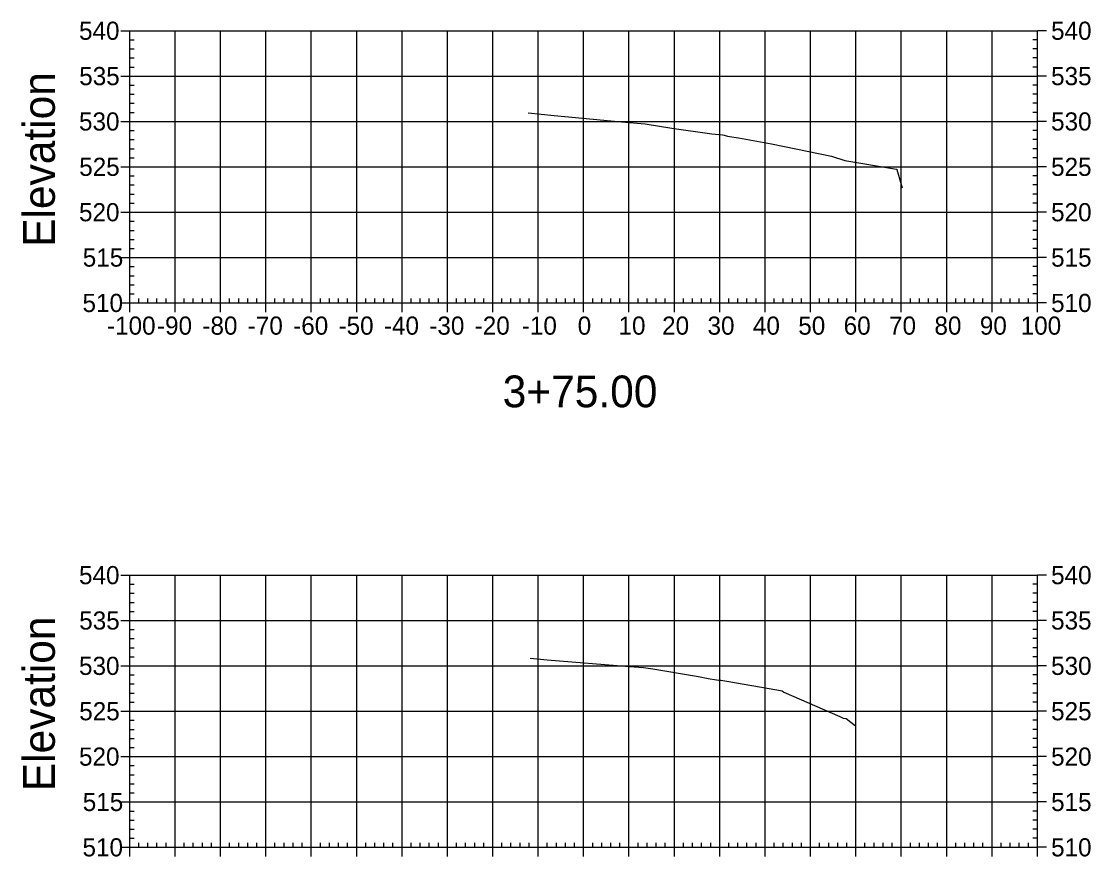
# Model space of a CAD drawing. Extents: x 708103 to 717568, y 374476 to 378707.
# Drawn here: x 715957.6 to 716193.2, y 376546 to 376730.1 of the extents above; entities that cross this region are included whole.
import ezdxf

# ---------------------------------------------------------------- set-up
doc = ezdxf.new("R2010")
doc.units = 0
for name, color, linetype in [('1', 7, 'Continuous'), ('57', 7, 'Continuous'), ('60', 7, 'Continuous'), ('Existing', 7, 'Continuous')]:
    doc.layers.add(name, color=color, linetype=linetype)

msp = doc.modelspace()

# ---------------------------------------------------------------- linework, layer by layer
at = {"layer": '57'}
for p, q in [((715979.5, 376728.07), (715981.5, 376728.07)), ((715981.5, 376728.07), (716181.5, 376728.07)), ((715981.5, 376668.07), (715981.5, 376728.07)), ((715981.5, 376668.07), (715981.5, 376728.07)), ((715991.5, 376668.07), (715991.5, 376728.07)), ((716001.5, 376668.07), (716001.5, 376728.07)), ((716011.5, 376668.07), (716011.5, 376728.07)), ((716021.5, 376668.07), (716021.5, 376728.07)), ((716031.5, 376668.07), (716031.5, 376728.07)), ((716041.5, 376668.07), (716041.5, 376728.07)), ((716051.5, 376668.07), (716051.5, 376728.07)), ((716061.5, 376668.07), (716061.5, 376728.07)), ((716071.5, 376668.07), (716071.5, 376728.07)), ((716081.5, 376668.07), (716081.5, 376728.07)), ((716091.5, 376668.07), (716091.5, 376728.07)), ((716101.5, 376668.07), (716101.5, 376728.07)), ((716111.5, 376668.07), (716111.5, 376728.07)), ((716121.5, 376668.07), (716121.5, 376728.07)), ((716131.5, 376668.07), (716131.5, 376728.07)), ((716141.5, 376668.07), (716141.5, 376728.07)), ((716151.5, 376668.07), (716151.5, 376728.07)), ((716161.5, 376668.07), (716161.5, 376728.07)), ((716171.5, 376668.07), (716171.5, 376728.07)), ((716181.5, 376668.07), (716181.5, 376728.07)), ((716181.5, 376668.07), (716181.5, 376728.07)), ((716183.5, 376728.07), (716181.5, 376728.07)), ((715981.5, 376726.07), (715982.5, 376726.07)), ((716181.5, 376726.07), (716180.5, 376726.07)), ((715981.5, 376724.07), (715982.5, 376724.07)), ((715981.5, 376722.07), (715982.5, 376722.07)), ((716181.5, 376724.07), (716180.5, 376724.07)), ((716181.5, 376722.07), (716180.5, 376722.07)), ((715981.5, 376720.07), (715982.5, 376720.07)), ((716181.5, 376720.07), (716180.5, 376720.07)), ((715979.5, 376718.07), (715981.5, 376718.07)), ((715981.5, 376718.07), (716181.5, 376718.07)), ((716183.5, 376718.07), (716181.5, 376718.07)), ((715981.5, 376716.07), (715982.5, 376716.07)), ((716181.5, 376716.07), (716180.5, 376716.07)), ((715981.5, 376714.07), (715982.5, 376714.07)), ((716181.5, 376714.07), (716180.5, 376714.07)), ((715981.5, 376712.07), (715982.5, 376712.07)), ((716181.5, 376712.07), (716180.5, 376712.07)), ((715979.5, 376708.07), (715981.5, 376708.07)), ((715981.5, 376710.07), (715982.5, 376710.07)), ((715981.5, 376708.07), (716181.5, 376708.07)), ((716181.5, 376710.07), (716180.5, 376710.07)), ((716183.5, 376708.07), (716181.5, 376708.07)), ((715981.5, 376706.07), (715982.5, 376706.07)), ((716181.5, 376706.07), (716180.5, 376706.07)), ((715981.5, 376704.07), (715982.5, 376704.07)), ((716181.5, 376704.07), (716180.5, 376704.07)), ((715981.5, 376702.07), (715982.5, 376702.07)), ((716181.5, 376702.07), (716180.5, 376702.07)), ((715981.5, 376700.07), (715982.5, 376700.07)), ((716181.5, 376700.07), (716180.5, 376700.07)), ((715979.5, 376698.07), (715981.5, 376698.07)), ((715981.5, 376698.07), (716181.5, 376698.07)), ((715981.5, 376696.07), (715982.5, 376696.07)), ((716181.5, 376696.07), (716180.5, 376696.07)), ((716183.5, 376698.07), (716181.5, 376698.07)), ((715981.5, 376694.07), (715982.5, 376694.07)), ((716181.5, 376694.07), (716180.5, 376694.07)), ((715981.5, 376692.07), (715982.5, 376692.07)), ((716181.5, 376692.07), (716180.5, 376692.07)), ((715981.5, 376690.07), (715982.5, 376690.07)), ((716181.5, 376690.07), (716180.5, 376690.07)), ((715979.5, 376688.07), (715981.5, 376688.07)), ((715981.5, 376688.07), (716181.5, 376688.07)), ((716183.5, 376688.07), (716181.5, 376688.07)), ((715981.5, 376686.07), (715982.5, 376686.07)), ((716181.5, 376686.07), (716180.5, 376686.07)), ((715981.5, 376684.07), (715982.5, 376684.07)), ((715981.5, 376682.07), (715982.5, 376682.07)), ((716181.5, 376684.07), (716180.5, 376684.07)), ((716181.5, 376682.07), (716180.5, 376682.07)), ((715981.5, 376680.07), (715982.5, 376680.07)), ((716181.5, 376680.07), (716180.5, 376680.07)), ((715979.5, 376678.07), (715981.5, 376678.07)), ((715981.5, 376678.07), (716181.5, 376678.07)), ((716183.5, 376678.07), (716181.5, 376678.07)), ((715981.5, 376676.07), (715982.5, 376676.07)), ((716181.5, 376676.07), (716180.5, 376676.07)), ((715981.5, 376674.07), (715982.5, 376674.07)), ((716181.5, 376674.07), (716180.5, 376674.07)), ((715981.5, 376672.07), (715982.5, 376672.07)), ((715981.5, 376670.07), (715982.5, 376670.07)), ((716181.5, 376672.07), (716180.5, 376672.07)), ((716181.5, 376670.07), (716180.5, 376670.07)), ((715979.5, 376668.07), (715981.5, 376668.07)), ((715981.5, 376668.07), (716181.5, 376668.07)), ((715981.5, 376668.07), (716181.5, 376668.07)), ((715981.5, 376666.07), (715981.5, 376668.07)), ((715983.5, 376668.07), (715983.5, 376669.07)), ((715985.5, 376668.07), (715985.5, 376669.07)), ((715987.5, 376668.07), (715987.5, 376669.07)), ((715989.5, 376668.07), (715989.5, 376669.07)), ((715991.5, 376666.07), (715991.5, 376668.07)), ((715993.5, 376668.07), (715993.5, 376669.07)), ((715995.5, 376668.07), (715995.5, 376669.07)), ((715997.5, 376668.07), (715997.5, 376669.07)), ((715999.5, 376668.07), (715999.5, 376669.07)), ((716001.5, 376666.07), (716001.5, 376668.07)), ((716003.5, 376668.07), (716003.5, 376669.07)), ((716005.5, 376668.07), (716005.5, 376669.07)), ((716007.5, 376668.07), (716007.5, 376669.07)), ((716009.5, 376668.07), (716009.5, 376669.07)), ((716011.5, 376666.07), (716011.5, 376668.07)), ((716013.5, 376668.07), (716013.5, 376669.07)), ((716015.5, 376668.07), (716015.5, 376669.07)), ((716017.5, 376668.07), (716017.5, 376669.07)), ((716019.5, 376668.07), (716019.5, 376669.07)), ((716021.5, 376666.07), (716021.5, 376668.07)), ((716023.5, 376668.07), (716023.5, 376669.07)), ((716025.5, 376668.07), (716025.5, 376669.07)), ((716027.5, 376668.07), (716027.5, 376669.07)), ((716029.5, 376668.07), (716029.5, 376669.07)), ((716031.5, 376666.07), (716031.5, 376668.07)), ((716033.5, 376668.07), (716033.5, 376669.07)), ((716035.5, 376668.07), (716035.5, 376669.07)), ((716037.5, 376668.07), (716037.5, 376669.07)), ((716039.5, 376668.07), (716039.5, 376669.07)), ((716041.5, 376666.07), (716041.5, 376668.07)), ((716043.5, 376668.07), (716043.5, 376669.07)), ((716045.5, 376668.07), (716045.5, 376669.07)), ((716047.5, 376668.07), (716047.5, 376669.07)), ((716049.5, 376668.07), (716049.5, 376669.07)), ((716051.5, 376666.07), (716051.5, 376668.07)), ((716053.5, 376668.07), (716053.5, 376669.07)), ((716055.5, 376668.07), (716055.5, 376669.07)), ((716057.5, 376668.07), (716057.5, 376669.07)), ((716059.5, 376668.07), (716059.5, 376669.07)), ((716061.5, 376666.07), (716061.5, 376668.07)), ((716063.5, 376668.07), (716063.5, 376669.07)), ((716065.5, 376668.07), (716065.5, 376669.07)), ((716067.5, 376668.07), (716067.5, 376669.07)), ((716069.5, 376668.07), (716069.5, 376669.07)), ((716071.5, 376666.07), (716071.5, 376668.07)), ((716073.5, 376668.07), (716073.5, 376669.07)), ((716075.5, 376668.07), (716075.5, 376669.07)), ((716077.5, 376668.07), (716077.5, 376669.07)), ((716079.5, 376668.07), (716079.5, 376669.07)), ((716081.5, 376666.07), (716081.5, 376668.07)), ((716083.5, 376668.07), (716083.5, 376669.07)), ((716085.5, 376668.07), (716085.5, 376669.07)), ((716087.5, 376668.07), (716087.5, 376669.07)), ((716089.5, 376668.07), (716089.5, 376669.07)), ((716091.5, 376666.07), (716091.5, 376668.07)), ((716093.5, 376668.07), (716093.5, 376669.07)), ((716095.5, 376668.07), (716095.5, 376669.07)), ((716097.5, 376668.07), (716097.5, 376669.07)), ((716099.5, 376668.07), (716099.5, 376669.07)), ((716101.5, 376666.07), (716101.5, 376668.07)), ((716103.5, 376668.07), (716103.5, 376669.07)), ((716105.5, 376668.07), (716105.5, 376669.07)), ((716107.5, 376668.07), (716107.5, 376669.07)), ((716109.5, 376668.07), (716109.5, 376669.07)), ((716111.5, 376666.07), (716111.5, 376668.07)), ((716113.5, 376668.07), (716113.5, 376669.07)), ((716115.5, 376668.07), (716115.5, 376669.07)), ((716117.5, 376668.07), (716117.5, 376669.07)), ((716119.5, 376668.07), (716119.5, 376669.07)), ((716121.5, 376666.07), (716121.5, 376668.07)), ((716123.5, 376668.07), (716123.5, 376669.07)), ((716125.5, 376668.07), (716125.5, 376669.07)), ((716127.5, 376668.07), (716127.5, 376669.07)), ((716129.5, 376668.07), (716129.5, 376669.07)), ((716131.5, 376666.07), (716131.5, 376668.07)), ((716133.5, 376668.07), (716133.5, 376669.07)), ((716135.5, 376668.07), (716135.5, 376669.07)), ((716137.5, 376668.07), (716137.5, 376669.07)), ((716139.5, 376668.07), (716139.5, 376669.07)), ((716141.5, 376666.07), (716141.5, 376668.07)), ((716143.5, 376668.07), (716143.5, 376669.07)), ((716145.5, 376668.07), (716145.5, 376669.07)), ((716147.5, 376668.07), (716147.5, 376669.07)), ((716149.5, 376668.07), (716149.5, 376669.07)), ((716151.5, 376666.07), (716151.5, 376668.07)), ((716153.5, 376668.07), (716153.5, 376669.07)), ((716155.5, 376668.07), (716155.5, 376669.07)), ((716157.5, 376668.07), (716157.5, 376669.07)), ((716159.5, 376668.07), (716159.5, 376669.07)), ((716161.5, 376666.07), (716161.5, 376668.07)), ((716163.5, 376668.07), (716163.5, 376669.07)), ((716165.5, 376668.07), (716165.5, 376669.07)), ((716167.5, 376668.07), (716167.5, 376669.07)), ((716169.5, 376668.07), (716169.5, 376669.07)), ((716171.5, 376666.07), (716171.5, 376668.07)), ((716173.5, 376668.07), (716173.5, 376669.07)), ((716175.5, 376668.07), (716175.5, 376669.07)), ((716177.5, 376668.07), (716177.5, 376669.07)), ((716179.5, 376668.07), (716179.5, 376669.07)), ((716181.5, 376666.07), (716181.5, 376668.07)), ((716183.5, 376668.07), (716181.5, 376668.07)), ((715979.5, 376608.07), (715981.5, 376608.07)), ((715981.5, 376608.07), (716181.5, 376608.07)), ((715981.5, 376548.07), (715981.5, 376608.07)), ((715981.5, 376548.07), (715981.5, 376608.07)), ((715991.5, 376548.07), (715991.5, 376608.07)), ((716001.5, 376548.07), (716001.5, 376608.07)), ((716011.5, 376548.07), (716011.5, 376608.07)), ((716021.5, 376548.07), (716021.5, 376608.07)), ((716031.5, 376548.07), (716031.5, 376608.07)), ((716041.5, 376548.07), (716041.5, 376608.07)), ((716051.5, 376548.07), (716051.5, 376608.07)), ((716061.5, 376548.07), (716061.5, 376608.07)), ((716071.5, 376548.07), (716071.5, 376608.07)), ((716081.5, 376548.07), (716081.5, 376608.07)), ((716091.5, 376548.07), (716091.5, 376608.07)), ((716101.5, 376548.07), (716101.5, 376608.07)), ((716111.5, 376548.07), (716111.5, 376608.07)), ((716121.5, 376548.07), (716121.5, 376608.07)), ((716131.5, 376548.07), (716131.5, 376608.07)), ((716141.5, 376548.07), (716141.5, 376608.07)), ((716151.5, 376548.07), (716151.5, 376608.07)), ((716161.5, 376548.07), (716161.5, 376608.07)), ((716171.5, 376548.07), (716171.5, 376608.07)), ((716181.5, 376548.07), (716181.5, 376608.07)), ((716181.5, 376548.07), (716181.5, 376608.07)), ((716183.5, 376608.07), (716181.5, 376608.07)), ((715981.5, 376606.07), (715982.5, 376606.07)), ((716181.5, 376606.07), (716180.5, 376606.07)), ((715981.5, 376604.07), (715982.5, 376604.07)), ((715981.5, 376602.07), (715982.5, 376602.07)), ((716181.5, 376604.07), (716180.5, 376604.07)), ((716181.5, 376602.07), (716180.5, 376602.07)), ((715981.5, 376600.07), (715982.5, 376600.07)), ((716181.5, 376600.07), (716180.5, 376600.07)), ((715979.5, 376598.07), (715981.5, 376598.07)), ((715981.5, 376598.07), (716181.5, 376598.07)), ((716183.5, 376598.07), (716181.5, 376598.07)), ((715981.5, 376596.07), (715982.5, 376596.07)), ((716181.5, 376596.07), (716180.5, 376596.07)), ((715981.5, 376594.07), (715982.5, 376594.07)), ((716181.5, 376594.07), (716180.5, 376594.07)), ((715981.5, 376592.07), (715982.5, 376592.07)), ((715981.5, 376590.07), (715982.5, 376590.07)), ((716181.5, 376592.07), (716180.5, 376592.07)), ((716181.5, 376590.07), (716180.5, 376590.07)), ((715979.5, 376588.07), (715981.5, 376588.07)), ((715981.5, 376588.07), (716181.5, 376588.07)), ((716183.5, 376588.07), (716181.5, 376588.07)), ((715981.5, 376586.07), (715982.5, 376586.07)), ((716181.5, 376586.07), (716180.5, 376586.07)), ((715981.5, 376584.07), (715982.5, 376584.07)), ((716181.5, 376584.07), (716180.5, 376584.07)), ((715981.5, 376582.07), (715982.5, 376582.07)), ((716181.5, 376582.07), (716180.5, 376582.07)), ((715981.5, 376580.07), (715982.5, 376580.07)), ((716181.5, 376580.07), (716180.5, 376580.07)), ((715979.5, 376578.07), (715981.5, 376578.07)), ((715981.5, 376578.07), (716181.5, 376578.07)), ((715981.5, 376576.07), (715982.5, 376576.07)), ((716181.5, 376576.07), (716180.5, 376576.07)), ((716183.5, 376578.07), (716181.5, 376578.07)), ((715981.5, 376574.07), (715982.5, 376574.07)), ((716181.5, 376574.07), (716180.5, 376574.07)), ((715981.5, 376572.07), (715982.5, 376572.07)), ((716181.5, 376572.07), (716180.5, 376572.07)), ((715981.5, 376570.07), (715982.5, 376570.07)), ((716181.5, 376570.07), (716180.5, 376570.07)), ((715979.5, 376568.07), (715981.5, 376568.07)), ((715981.5, 376568.07), (716181.5, 376568.07)), ((716183.5, 376568.07), (716181.5, 376568.07)), ((715981.5, 376566.07), (715982.5, 376566.07)), ((715981.5, 376564.07), (715982.5, 376564.07)), ((716181.5, 376566.07), (716180.5, 376566.07)), ((716181.5, 376564.07), (716180.5, 376564.07)), ((715981.5, 376562.07), (715982.5, 376562.07)), ((716181.5, 376562.07), (716180.5, 376562.07)), ((715981.5, 376560.07), (715982.5, 376560.07)), ((716181.5, 376560.07), (716180.5, 376560.07)), ((715979.5, 376558.07), (715981.5, 376558.07)), ((715981.5, 376558.07), (716181.5, 376558.07)), ((716183.5, 376558.07), (716181.5, 376558.07)), ((715981.5, 376556.07), (715982.5, 376556.07)), ((716181.5, 376556.07), (716180.5, 376556.07)), ((715981.5, 376554.07), (715982.5, 376554.07)), ((716181.5, 376554.07), (716180.5, 376554.07)), ((715981.5, 376552.07), (715982.5, 376552.07)), ((715981.5, 376550.07), (715982.5, 376550.07)), ((716181.5, 376552.07), (716180.5, 376552.07)), ((716181.5, 376550.07), (716180.5, 376550.07)), ((715979.5, 376548.07), (715981.5, 376548.07)), ((715981.5, 376548.07), (716181.5, 376548.07)), ((715981.5, 376548.07), (716181.5, 376548.07)), ((715981.5, 376546.07), (715981.5, 376548.07)), ((715983.5, 376548.07), (715983.5, 376549.07)), ((715985.5, 376548.07), (715985.5, 376549.07)), ((715987.5, 376548.07), (715987.5, 376549.07)), ((715989.5, 376548.07), (715989.5, 376549.07)), ((715991.5, 376546.07), (715991.5, 376548.07)), ((715993.5, 376548.07), (715993.5, 376549.07)), ((715995.5, 376548.07), (715995.5, 376549.07)), ((715997.5, 376548.07), (715997.5, 376549.07)), ((715999.5, 376548.07), (715999.5, 376549.07)), ((716001.5, 376546.07), (716001.5, 376548.07)), ((716003.5, 376548.07), (716003.5, 376549.07)), ((716005.5, 376548.07), (716005.5, 376549.07)), ((716007.5, 376548.07), (716007.5, 376549.07)), ((716009.5, 376548.07), (716009.5, 376549.07)), ((716011.5, 376546.07), (716011.5, 376548.07)), ((716013.5, 376548.07), (716013.5, 376549.07)), ((716015.5, 376548.07), (716015.5, 376549.07)), ((716017.5, 376548.07), (716017.5, 376549.07)), ((716019.5, 376548.07), (716019.5, 376549.07)), ((716021.5, 376546.07), (716021.5, 376548.07)), ((716023.5, 376548.07), (716023.5, 376549.07)), ((716025.5, 376548.07), (716025.5, 376549.07)), ((716027.5, 376548.07), (716027.5, 376549.07)), ((716029.5, 376548.07), (716029.5, 376549.07)), ((716031.5, 376546.07), (716031.5, 376548.07)), ((716033.5, 376548.07), (716033.5, 376549.07)), ((716035.5, 376548.07), (716035.5, 376549.07)), ((716037.5, 376548.07), (716037.5, 376549.07)), ((716039.5, 376548.07), (716039.5, 376549.07)), ((716041.5, 376546.07), (716041.5, 376548.07)), ((716043.5, 376548.07), (716043.5, 376549.07)), ((716045.5, 376548.07), (716045.5, 376549.07)), ((716047.5, 376548.07), (716047.5, 376549.07)), ((716049.5, 376548.07), (716049.5, 376549.07)), ((716051.5, 376546.07), (716051.5, 376548.07)), ((716053.5, 376548.07), (716053.5, 376549.07)), ((716055.5, 376548.07), (716055.5, 376549.07)), ((716057.5, 376548.07), (716057.5, 376549.07)), ((716059.5, 376548.07), (716059.5, 376549.07)), ((716061.5, 376546.07), (716061.5, 376548.07)), ((716063.5, 376548.07), (716063.5, 376549.07)), ((716065.5, 376548.07), (716065.5, 376549.07)), ((716067.5, 376548.07), (716067.5, 376549.07)), ((716069.5, 376548.07), (716069.5, 376549.07)), ((716071.5, 376546.07), (716071.5, 376548.07)), ((716073.5, 376548.07), (716073.5, 376549.07)), ((716075.5, 376548.07), (716075.5, 376549.07)), ((716077.5, 376548.07), (716077.5, 376549.07)), ((716079.5, 376548.07), (716079.5, 376549.07)), ((716081.5, 376546.07), (716081.5, 376548.07)), ((716083.5, 376548.07), (716083.5, 376549.07)), ((716085.5, 376548.07), (716085.5, 376549.07)), ((716087.5, 376548.07), (716087.5, 376549.07)), ((716089.5, 376548.07), (716089.5, 376549.07)), ((716091.5, 376546.07), (716091.5, 376548.07)), ((716093.5, 376548.07), (716093.5, 376549.07)), ((716095.5, 376548.07), (716095.5, 376549.07)), ((716097.5, 376548.07), (716097.5, 376549.07)), ((716099.5, 376548.07), (716099.5, 376549.07)), ((716101.5, 376546.07), (716101.5, 376548.07)), ((716103.5, 376548.07), (716103.5, 376549.07)), ((716105.5, 376548.07), (716105.5, 376549.07)), ((716107.5, 376548.07), (716107.5, 376549.07)), ((716109.5, 376548.07), (716109.5, 376549.07)), ((716111.5, 376546.07), (716111.5, 376548.07)), ((716113.5, 376548.07), (716113.5, 376549.07)), ((716115.5, 376548.07), (716115.5, 376549.07)), ((716117.5, 376548.07), (716117.5, 376549.07)), ((716119.5, 376548.07), (716119.5, 376549.07)), ((716121.5, 376546.07), (716121.5, 376548.07)), ((716123.5, 376548.07), (716123.5, 376549.07)), ((716125.5, 376548.07), (716125.5, 376549.07)), ((716127.5, 376548.07), (716127.5, 376549.07)), ((716129.5, 376548.07), (716129.5, 376549.07)), ((716131.5, 376546.07), (716131.5, 376548.07)), ((716133.5, 376548.07), (716133.5, 376549.07)), ((716135.5, 376548.07), (716135.5, 376549.07)), ((716137.5, 376548.07), (716137.5, 376549.07)), ((716139.5, 376548.07), (716139.5, 376549.07)), ((716141.5, 376546.07), (716141.5, 376548.07)), ((716143.5, 376548.07), (716143.5, 376549.07)), ((716145.5, 376548.07), (716145.5, 376549.07)), ((716147.5, 376548.07), (716147.5, 376549.07)), ((716149.5, 376548.07), (716149.5, 376549.07)), ((716151.5, 376546.07), (716151.5, 376548.07)), ((716153.5, 376548.07), (716153.5, 376549.07)), ((716155.5, 376548.07), (716155.5, 376549.07)), ((716157.5, 376548.07), (716157.5, 376549.07)), ((716159.5, 376548.07), (716159.5, 376549.07)), ((716161.5, 376546.07), (716161.5, 376548.07)), ((716163.5, 376548.07), (716163.5, 376549.07)), ((716165.5, 376548.07), (716165.5, 376549.07)), ((716167.5, 376548.07), (716167.5, 376549.07)), ((716169.5, 376548.07), (716169.5, 376549.07)), ((716171.5, 376546.07), (716171.5, 376548.07)), ((716173.5, 376548.07), (716173.5, 376549.07)), ((716175.5, 376548.07), (716175.5, 376549.07)), ((716177.5, 376548.07), (716177.5, 376549.07)), ((716179.5, 376548.07), (716179.5, 376549.07)), ((716181.5, 376546.07), (716181.5, 376548.07)), ((716183.5, 376548.07), (716181.5, 376548.07))]:
    msp.add_line(p, q, dxfattribs=at)
at = {"layer": 'Existing'}
for points in [[(716069.27, 376710), (716075.01, 376709.38), (716089.85, 376707.98), (716095.05, 376707.58), (716100.97, 376706.61), (716109.77, 376705.38), (716112.07, 376705.11), (716112.44, 376705.04), (716113.24, 376704.83), (716113.67, 376704.77), (716115.63, 376704.49), (716122.93, 376703.16), (716136.11, 376700.39), (716139.04, 376699.43), (716150.01, 376697.63), (716150.48, 376697.54), (716150.49, 376697.47), (716151.71, 376693.44)], [(716069.71, 376589.78), (716073.46, 376589.38), (716091.59, 376587.95), (716094.67, 376587.71), (716096.73, 376587.41), (716106.81, 376585.73), (716108.93, 376585.26), (716110.81, 376584.98), (716111.26, 376584.94), (716111.75, 376584.91), (716113.09, 376584.69), (716124.08, 376582.79), (716125.27, 376582.54), (716125.63, 376582.26), (716137.98, 376576.92), (716138.72, 376576.52), (716139.38, 376576.5), (716141.41, 376574.83)]]:
    msp.add_lwpolyline(points, dxfattribs=at)

# ---------------------------------------------------------------- texts
at = {"layer": '1'}
msp.add_text('3+75.00', height=7, dxfattribs=at).set_placement((716063.67, 376645.07))
at = {"layer": '57'}
for s, p in [('540', (715970.32, 376726.07)), ('540', (716184.5, 376726.07)), ('535', (715970.37, 376716.07)), ('535', (716184.5, 376716.07)), ('530', (715970.32, 376706.07)), ('530', (716184.5, 376706.07)), ('525', (715970.37, 376696.07)), ('525', (716184.5, 376696.07)), ('520', (715970.32, 376686.07)), ('520', (716184.5, 376686.07)), ('515', (715971.14, 376676.07)), ('515', (716184.5, 376676.07)), ('510', (715971.09, 376666.07)), ('510', (716184.5, 376666.07)), ('-100', (715976.49, 376661.07)), ('-90', (715987.5, 376661.07)), ('-80', (715997.5, 376661.07)), ('-70', (716007.5, 376661.07)), ('-60', (716017.5, 376661.07)), ('-50', (716027.5, 376661.07)), ('-40', (716037.5, 376661.07)), ('-30', (716047.5, 376661.07)), ('-20', (716057.5, 376661.07)), ('-10', (716067.88, 376661.07)), ('0', (716080.2, 376661.07)), ('10', (716089.19, 376661.07)), ('20', (716098.8, 376661.07)), ('30', (716108.8, 376661.07)), ('40', (716118.8, 376661.07)), ('50', (716128.8, 376661.07)), ('60', (716138.8, 376661.07)), ('70', (716148.8, 376661.07)), ('80', (716158.8, 376661.07)), ('90', (716168.8, 376661.07)), ('100', (716177.8, 376661.07)), ('540', (715970.32, 376606.07)), ('540', (716184.5, 376606.07)), ('535', (715970.37, 376596.07)), ('535', (716184.5, 376596.07)), ('530', (715970.32, 376586.07)), ('530', (716184.5, 376586.07)), ('525', (715970.37, 376576.07)), ('525', (716184.5, 376576.07)), ('520', (715970.32, 376566.07)), ('520', (716184.5, 376566.07)), ('515', (715971.14, 376556.07)), ('515', (716184.5, 376556.07)), ('510', (715971.09, 376546.07)), ('510', (716184.5, 376546.07))]:
    msp.add_text(s, height=4, dxfattribs=at).set_placement(p)
at = {"layer": '60'}
for p in [(715965, 376680.44), (715965, 376560.44)]:
    msp.add_text('Elevation', height=7, rotation=90, dxfattribs=at).set_placement(p)

doc.saveas('drawing.dxf')
